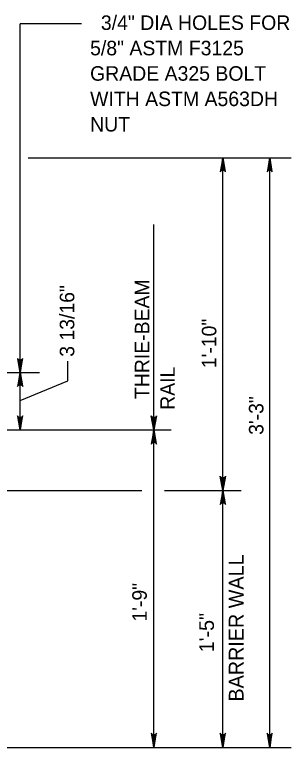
# Model space of a CAD drawing. Extents: x 632007860 to 635435983, y 295418622 to 297794622.
# Drawn here: x 633928846 to 633986864, y 296133282 to 296287192 of the extents above; entities that cross this region are included whole.
import ezdxf

# ---------------------------------------------------------------- set-up
doc = ezdxf.new("R2010")
doc.units = 0
doc.layers.add('S-DETL-DIMS', color=7, linetype='Continuous')
doc.layers.add('S-DETL-T120', color=7, linetype='Continuous')

msp = doc.modelspace()

# ---------------------------------------------------------------- linework, layer by layer
at = {"layer": 'S-DETL-DIMS'}
for p, q in [((633930008, 296212039), (633930008, 296285254)), ((633942835, 296285254), (633930008, 296285254)), ((633931707, 296257107), (633986864, 296257107)), ((633972519, 296133282), (633972519, 296257107)), ((633982327, 296133282), (633982327, 296257107)), ((633958056, 296133282), (633958056, 296243093)), ((633930008, 296199957), (633930008, 296230318)), ((633893768, 296212039), (633934041, 296212039)), ((633903112, 296199957), (633961692, 296199957)), ((633913164, 296199957), (633932328, 296199957)), ((633881361, 296187270), (633955531, 296187270)), ((633960299, 296187270), (633976321, 296187270)), ((633887495, 296133282), (633986864, 296133282))]:
    msp.add_line(p, q, dxfattribs=at)
for points in [[(633972519, 296257107), (633971964, 296254148), (633972043, 296254262), (633972122, 296254376), (633972221, 296254435), (633972320, 296254494), (633972420, 296254511), (633972519, 296254528), (633972618, 296254511), (633972717, 296254494), (633972817, 296254435), (633972916, 296254376), (633972995, 296254262), (633973074, 296254148), (633972519, 296257107), (633972995, 296254262), (633972916, 296254376), (633972519, 296257107), (633972817, 296254435), (633972717, 296254494), (633972519, 296257107), (633972618, 296254511), (633972519, 296254528), (633972519, 296257107), (633972420, 296254511), (633972320, 296254494), (633972519, 296257107), (633972221, 296254435), (633972122, 296254376), (633972519, 296257107), (633972043, 296254262)], [(633982327, 296257107), (633981772, 296254148), (633981851, 296254262), (633981930, 296254376), (633982029, 296254435), (633982128, 296254494), (633982227, 296254511), (633982327, 296254528), (633982426, 296254511), (633982525, 296254494), (633982624, 296254435), (633982723, 296254376), (633982802, 296254262), (633982881, 296254148), (633982327, 296257107), (633982802, 296254262), (633982723, 296254376), (633982327, 296257107), (633982624, 296254435), (633982525, 296254494), (633982327, 296257107), (633982426, 296254511), (633982327, 296254528), (633982327, 296257107), (633982227, 296254511), (633982128, 296254494), (633982327, 296257107), (633982029, 296254435), (633981930, 296254376), (633982327, 296257107), (633981851, 296254262)], [(633930008, 296212039), (633930563, 296214998), (633930484, 296214884), (633930405, 296214770), (633930306, 296214711), (633930207, 296214652), (633930107, 296214635), (633930008, 296214618), (633929909, 296214635), (633929810, 296214652), (633929711, 296214711), (633929611, 296214770), (633929532, 296214884), (633929453, 296214998), (633930008, 296212039), (633929532, 296214884), (633929611, 296214770), (633930008, 296212039), (633929711, 296214711), (633929810, 296214652), (633930008, 296212039), (633929909, 296214635), (633930008, 296214618), (633930008, 296212039), (633930107, 296214635), (633930207, 296214652), (633930008, 296212039), (633930306, 296214711), (633930405, 296214770), (633930008, 296212039), (633930484, 296214884)], [(633930008, 296206174), (633939988, 296210272), (633939988, 296214425)], [(633930008, 296212039), (633929453, 296209079), (633929532, 296209193), (633929611, 296209307), (633929711, 296209366), (633929810, 296209425), (633929909, 296209442), (633930008, 296209459), (633930107, 296209442), (633930207, 296209425), (633930306, 296209366), (633930405, 296209307), (633930484, 296209193), (633930563, 296209079), (633930008, 296212039), (633930484, 296209193), (633930405, 296209307), (633930008, 296212039), (633930306, 296209366), (633930207, 296209425), (633930008, 296212039), (633930107, 296209442), (633930008, 296209459), (633930008, 296212039), (633929909, 296209442), (633929810, 296209425), (633930008, 296212039), (633929711, 296209366), (633929611, 296209307), (633930008, 296212039), (633929532, 296209193)], [(633930008, 296199957), (633930563, 296202917), (633930484, 296202803), (633930405, 296202689), (633930306, 296202630), (633930207, 296202571), (633930107, 296202554), (633930008, 296202537), (633929909, 296202554), (633929810, 296202571), (633929711, 296202630), (633929611, 296202689), (633929532, 296202803), (633929453, 296202917), (633930008, 296199957), (633929532, 296202803), (633929611, 296202689), (633930008, 296199957), (633929711, 296202630), (633929810, 296202571), (633930008, 296199957), (633929909, 296202554), (633930008, 296202537), (633930008, 296199957), (633930107, 296202554), (633930207, 296202571), (633930008, 296199957), (633930306, 296202630), (633930405, 296202689), (633930008, 296199957), (633930484, 296202803)], [(633958056, 296199957), (633957501, 296202917), (633957580, 296202803), (633957659, 296202689), (633957759, 296202630), (633957858, 296202571), (633957957, 296202554), (633958056, 296202537), (633958156, 296202554), (633958255, 296202571), (633958354, 296202630), (633958453, 296202689), (633958532, 296202803), (633958611, 296202917), (633958056, 296199957), (633958532, 296202803), (633958453, 296202689), (633958056, 296199957), (633958354, 296202630), (633958255, 296202571), (633958056, 296199957), (633958156, 296202554), (633958056, 296202537), (633958056, 296199957), (633957957, 296202554), (633957858, 296202571), (633958056, 296199957), (633957759, 296202630), (633957659, 296202689), (633958056, 296199957), (633957580, 296202803)], [(633958056, 296199957), (633957501, 296196998), (633957580, 296197112), (633957659, 296197226), (633957759, 296197285), (633957858, 296197344), (633957957, 296197361), (633958056, 296197378), (633958156, 296197361), (633958255, 296197344), (633958354, 296197285), (633958453, 296197226), (633958532, 296197112), (633958611, 296196998), (633958056, 296199957), (633958532, 296197112), (633958453, 296197226), (633958056, 296199957), (633958354, 296197285), (633958255, 296197344), (633958056, 296199957), (633958156, 296197361), (633958056, 296197378), (633958056, 296199957), (633957957, 296197361), (633957858, 296197344), (633958056, 296199957), (633957759, 296197285), (633957659, 296197226), (633958056, 296199957), (633957580, 296197112)], [(633972519, 296187270), (633971964, 296190229), (633972043, 296190115), (633972122, 296190001), (633972221, 296189943), (633972320, 296189884), (633972420, 296189867), (633972519, 296189850), (633972618, 296189867), (633972717, 296189884), (633972817, 296189943), (633972916, 296190001), (633972995, 296190115), (633973074, 296190229), (633972519, 296187270), (633972995, 296190115), (633972916, 296190001), (633972519, 296187270), (633972817, 296189943), (633972717, 296189884), (633972519, 296187270), (633972618, 296189867), (633972519, 296189850), (633972519, 296187270), (633972420, 296189867), (633972320, 296189884), (633972519, 296187270), (633972221, 296189943), (633972122, 296190001), (633972519, 296187270), (633972043, 296190115)], [(633972519, 296187270), (633971964, 296184311), (633972043, 296184425), (633972122, 296184539), (633972221, 296184598), (633972320, 296184656), (633972420, 296184673), (633972519, 296184690), (633972618, 296184673), (633972717, 296184656), (633972817, 296184598), (633972916, 296184539), (633972995, 296184425), (633973074, 296184311), (633972519, 296187270), (633972995, 296184425), (633972916, 296184539), (633972519, 296187270), (633972817, 296184598), (633972717, 296184656), (633972519, 296187270), (633972618, 296184673), (633972519, 296184690), (633972519, 296187270), (633972420, 296184673), (633972320, 296184656), (633972519, 296187270), (633972221, 296184598), (633972122, 296184539), (633972519, 296187270), (633972043, 296184425)], [(633958056, 296133282), (633958611, 296136242), (633958532, 296136128), (633958453, 296136014), (633958354, 296135955), (633958255, 296135896), (633958156, 296135879), (633958056, 296135862), (633957957, 296135879), (633957858, 296135896), (633957759, 296135955), (633957659, 296136014), (633957580, 296136128), (633957501, 296136242), (633958056, 296133282), (633957580, 296136128), (633957659, 296136014), (633958056, 296133282), (633957759, 296135955), (633957858, 296135896), (633958056, 296133282), (633957957, 296135879), (633958056, 296135862), (633958056, 296133282), (633958156, 296135879), (633958255, 296135896), (633958056, 296133282), (633958354, 296135955), (633958453, 296136014), (633958056, 296133282), (633958532, 296136128)], [(633958056, 296133282), (633958611, 296136242), (633958532, 296136128), (633958453, 296136014), (633958354, 296135955), (633958255, 296135896), (633958156, 296135879), (633958056, 296135862), (633957957, 296135879), (633957858, 296135896), (633957759, 296135955), (633957659, 296136014), (633957580, 296136128), (633957501, 296136242), (633958056, 296133282), (633957580, 296136128), (633957659, 296136014), (633958056, 296133282), (633957759, 296135955), (633957858, 296135896), (633958056, 296133282), (633957957, 296135879), (633958056, 296135862), (633958056, 296133282), (633958156, 296135879), (633958255, 296135896), (633958056, 296133282), (633958354, 296135955), (633958453, 296136014), (633958056, 296133282), (633958532, 296136128)], [(633972519, 296133282), (633973074, 296136242), (633972995, 296136128), (633972916, 296136014), (633972817, 296135955), (633972717, 296135896), (633972618, 296135879), (633972519, 296135862), (633972420, 296135879), (633972320, 296135896), (633972221, 296135955), (633972122, 296136014), (633972043, 296136128), (633971964, 296136242), (633972519, 296133282), (633972043, 296136128), (633972122, 296136014), (633972519, 296133282), (633972221, 296135955), (633972320, 296135896), (633972519, 296133282), (633972420, 296135879), (633972519, 296135862), (633972519, 296133282), (633972618, 296135879), (633972717, 296135896), (633972519, 296133282), (633972817, 296135955), (633972916, 296136014), (633972519, 296133282), (633972995, 296136128)], [(633982327, 296133282), (633982881, 296136242), (633982802, 296136128), (633982723, 296136014), (633982624, 296135955), (633982525, 296135896), (633982426, 296135879), (633982327, 296135862), (633982227, 296135879), (633982128, 296135896), (633982029, 296135955), (633981930, 296136014), (633981851, 296136128), (633981772, 296136242), (633982327, 296133282), (633981851, 296136128), (633981930, 296136014), (633982327, 296133282), (633982029, 296135955), (633982128, 296135896), (633982327, 296133282), (633982227, 296135879), (633982327, 296135862), (633982327, 296133282), (633982426, 296135879), (633982525, 296135896), (633982327, 296133282), (633982624, 296135955), (633982723, 296136014), (633982327, 296133282), (633982802, 296136128)]]:
    msp.add_lwpolyline(points, dxfattribs=at)

# ---------------------------------------------------------------- texts
at = {"layer": 'S-DETL-T120'}
for s, height, p in [('  3/4" DIA HOLES FOR', 3048.01, (633944662, 296283981)), ('5/8" ASTM F3125', 3048.01, (633944662, 296278647)), ('GRADE A325 BOLT', 3048.01, (633944662, 296273313)), ('WITH ASTM A563DH', 3048.01, (633944662, 296267979)), ('NUT', 3048, (633944662, 296262645))]:
    msp.add_text(s, height=height, dxfattribs=at).set_placement(p)
for s, height, p in [('  THRIE-BEAM', 3048.07, (633957091, 296204186)), ('3 13/16"', 3048, (633941352, 296215325)), ('1\'-10"', 3048, (633971141, 296212933)), ('RAIL', 3048.1, (633962425, 296204186)), ('3\'-3"', 3048, (633981013, 296198921)), ('BARRIER WALL', 3102.3, (633976845, 296142907)), ('1\'-9"', 3048, (633956552, 296159701)), ('1\'-5"', 3102.3, (633970640, 296153252))]:
    msp.add_text(s, height=height, rotation=90, dxfattribs=at).set_placement(p)

doc.saveas('drawing.dxf')
